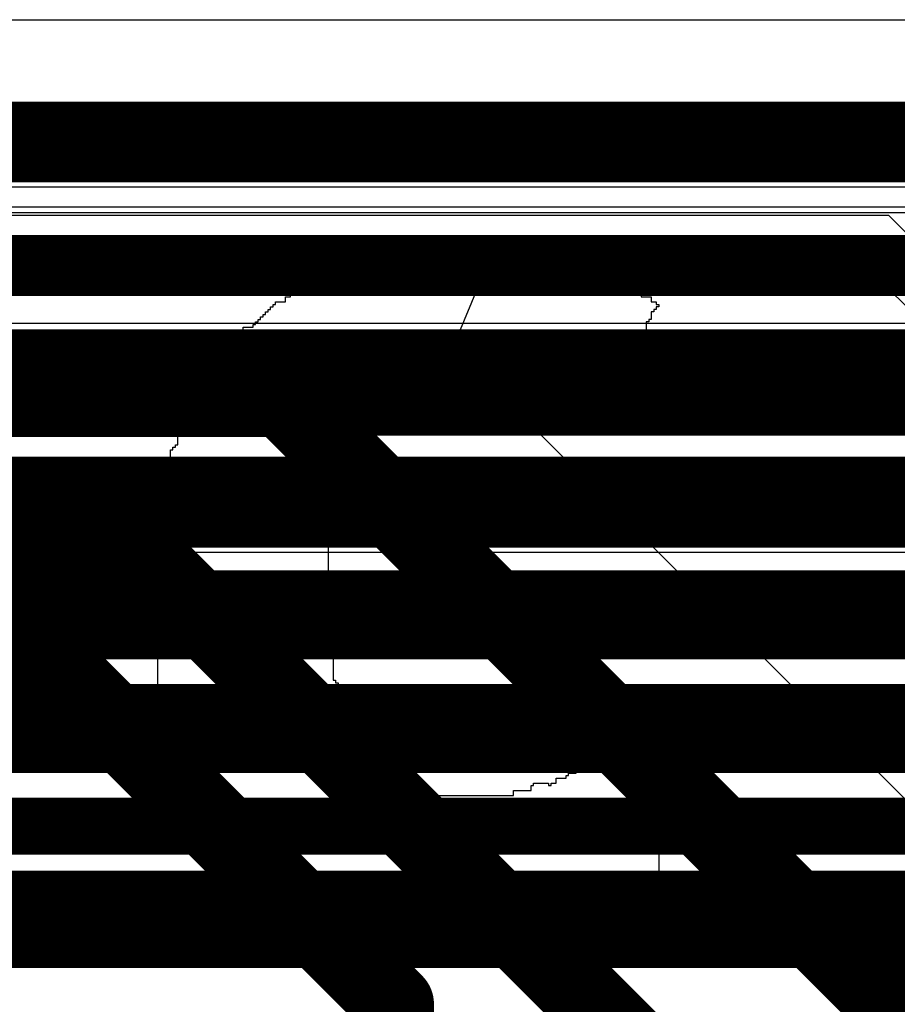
# Model space of a CAD drawing. Header units: millimetres. Extents: x -2 to 68, y -2 to 27.4.
# Tile 583 of 594: x 52.5 to 54, y 23.4 to 25.1. Entities that reach past the tile are written whole.
import ezdxf

# ---------------------------------------------------------------- set-up
doc = ezdxf.new("R2010")
doc.units = ezdxf.units.MM
for name, color, linetype in [('BottomLayer', 5, 'Continuous'), ('MidLayer1', 16, 'Continuous'), ('MidLayer2', 76, 'Continuous'), ('MidLayer3', 90, 'Continuous'), ('MidLayer4', 156, 'Continuous'), ('MidLayer5', 130, 'Continuous'), ('MidLayer6', 216, 'Continuous'), ('MidLayer7', 6, 'Continuous'), ('MidLayer8', 54, 'Continuous'), ('TopLayer', 1, 'Continuous'), ('TopOverlay', 2, 'Continuous')]:
    doc.layers.add(name, color=color, linetype=linetype)

msp = doc.modelspace()

# ---------------------------------------------------------------- linework, layer by layer
at = {"layer": 'BottomLayer'}
for p, q in [((43.1427, 25.0941), (62.4912, 25.0941)), ((59.8079, 24.6735), (43.6039, 24.6735))]:
    msp.add_line(p, q, dxfattribs=at)
at = {"layer": 'BottomLayer', "const_width": 0.1}
for points in [[(43.6039, 24.4186), (59.8079, 24.4186)], [(43.6868, 24.2186), (59.7251, 24.2186)], [(43.7696, 24.0186), (59.6422, 24.0186)], [(43.8525, 23.8186), (59.5594, 23.8186)], [(43.8635, 23.5468), (55.1871, 23.5468)]]:
    msp.add_lwpolyline(points, dxfattribs=at)
at = {"layer": 'MidLayer1'}
msp.add_line((37.3388, 25.0941), (60.5031, 25.0941), dxfattribs=at)
at = {"layer": 'MidLayer2'}
msp.add_line((43.4661, 24.1573), (55.6252, 24.1573), dxfattribs=at)
at = {"layer": 'MidLayer2', "const_width": 0.1}
for points in [[(41.8063, 24.858), (60.4893, 24.858)], [(42.5827, 24.658), (60.244, 24.658)], [(43.1171, 24.4122), (55.7308, 24.4122)]]:
    msp.add_lwpolyline(points, dxfattribs=at)
at = {"layer": 'MidLayer3'}
for p, q in [((53.2338, 24.5181), (53.2864, 24.6451)), ((53.2864, 24.6451), (53.9758, 24.6451)), ((53.9758, 24.6451), (54.5097, 24.1113)), ((55.2927, 22.4592), (53.2338, 24.5181))]:
    msp.add_line(p, q, dxfattribs=at)
for points, const_width in [([(37.95, 24.9), (54.0814, 24.9)], 0.1), ([(42.8784, 24.43), (52.9326, 24.43)], 0.14), ([(52.9326, 24.43), (55.098, 22.2646)], 0.14), ([(42.991, 24.19), (52.6493, 24.19)], 0.14), ([(52.6493, 24.19), (54.7256, 22.1138)], 0.14), ([(52.178, 23.95), (52.542, 23.95)], 0.14), ([(52.542, 23.95), (53.13, 23.362)], 0.14), ([(53.13, 22.6627), (53.13, 23.362)], 0.14)]:
    msp.add_lwpolyline(points, dxfattribs=dict(at, const_width=const_width))
at = {"layer": 'MidLayer3', "const_width": 0.07}
for points in [[(52.8976, 24.43, 1), (52.9676, 24.43, 1)], [(52.8976, 24.43, 1), (52.9676, 24.43, 1)], [(52.6143, 24.19, 1), (52.6843, 24.19, 1)], [(52.6143, 24.19, 1), (52.6843, 24.19, 1)], [(52.507, 23.95, 1), (52.577, 23.95, 1)], [(52.507, 23.95, 1), (52.577, 23.95, 1)], [(53.095, 23.362, 1), (53.165, 23.362, 1)], [(53.095, 23.362, 1), (53.165, 23.362, 1)]]:
    msp.add_lwpolyline(points, format="xyb", close=True, dxfattribs=at)
at = {"layer": 'MidLayer4'}
msp.add_line((37.3388, 25.0941), (60.5031, 25.0941), dxfattribs=at)
at = {"layer": 'MidLayer5'}
msp.add_line((44.7605, 24.0041), (55.241, 24.0041), dxfattribs=at)
at = {"layer": 'MidLayer5', "const_width": 0.1}
for points in [[(43.2982, 24.8651), (55.5891, 24.8651)], [(43.3811, 24.6651), (55.5062, 24.6651)], [(44.572, 24.459), (55.4295, 24.459)], [(44.6549, 24.259), (55.3466, 24.259)]]:
    msp.add_lwpolyline(points, dxfattribs=at)
at = {"layer": 'MidLayer6'}
for p, q in [((42.4063, 25.0941), (60.5031, 25.0941)), ((55.0948, 24.4698), (42.8556, 24.4698))]:
    msp.add_line(p, q, dxfattribs=at)
at = {"layer": 'MidLayer6', "const_width": 0.1}
for points in [[(42.75, 24.2149), (55.0948, 24.2149)], [(51.1695, 23.4995), (55.2785, 23.4995)]]:
    msp.add_lwpolyline(points, dxfattribs=at)
at = {"layer": 'MidLayer7'}
for p, q in [((41.85, 24.8), (54.1, 24.8)), ((42, 24.75), (54, 24.75)), ((54, 24.75), (57.25, 21.5))]:
    msp.add_line(p, q, dxfattribs=at)
at = {"layer": 'MidLayer8'}
for p, q in [((37.3388, 25.0941), (60.5031, 25.0941)), ((54.3546, 24.7643), (42.4679, 24.7643)), ((42.4679, 24.5603), (54.3546, 24.5603))]:
    msp.add_line(p, q, dxfattribs=at)
at = {"layer": 'TopLayer'}
for p, q in [((50.0396, 25.0941), (62.4912, 25.0941)), ((55.9218, 24.7541), (50.7277, 24.7541))]:
    msp.add_line(p, q, dxfattribs=at)
at = {"layer": 'TopLayer', "const_width": 0.1}
for points in [[(50.6221, 24.4992), (55.9218, 24.4992)], [(50.3185, 24.2751), (55.863, 24.2751)], [(50.2032, 24.0751), (55.7801, 24.0751)], [(50.1204, 23.8751), (55.6973, 23.8751)], [(50.0375, 23.6751), (55.6144, 23.6751)], [(49.9547, 23.4751), (55.5316, 23.4751)]]:
    msp.add_lwpolyline(points, dxfattribs=at)
at = {"layer": 'TopOverlay'}
for p, q in [((53.1724, 24.6856), (53.1724, 24.69)), ((53.1724, 24.69), (53.34, 24.69)), ((53.34, 24.69), (53.34, 24.6812)), ((53.1063, 24.6724), (53.1063, 24.6768)), ((53.1063, 24.6768), (53.1107, 24.6768)), ((53.1107, 24.6768), (53.1107, 24.6812)), ((53.1107, 24.6812), (53.168, 24.6812)), ((53.168, 24.6812), (53.168, 24.6856)), ((53.168, 24.6856), (53.1724, 24.6856)), ((53.34, 24.6812), (53.3885, 24.6812)), ((53.3885, 24.6812), (53.3885, 24.6768)), ((53.3885, 24.6768), (53.3929, 24.6768)), ((53.3929, 24.6768), (53.3929, 24.6724)), ((53.0357, 24.6548), (53.0357, 24.6592)), ((53.0357, 24.6592), (53.0754, 24.6592)), ((53.0754, 24.6592), (53.0754, 24.668)), ((53.0754, 24.668), (53.0842, 24.668)), ((53.0842, 24.668), (53.0842, 24.6724)), ((53.0842, 24.6724), (53.0886, 24.6724)), ((53.0886, 24.6724), (53.0886, 24.668)), ((53.0886, 24.668), (53.1019, 24.668)), ((53.1019, 24.668), (53.1019, 24.6724)), ((53.1019, 24.6724), (53.1063, 24.6724)), ((53.3929, 24.6724), (53.3973, 24.6724)), ((53.3973, 24.6724), (53.3973, 24.668)), ((53.3973, 24.668), (53.4326, 24.668)), ((53.4326, 24.668), (53.4326, 24.6724)), ((53.4326, 24.6724), (53.437, 24.6724)), ((53.437, 24.6724), (53.437, 24.668)), ((53.437, 24.668), (53.4458, 24.668)), ((53.4458, 24.668), (53.4458, 24.6592)), ((53.4458, 24.6592), (53.4767, 24.6592)), ((53.4767, 24.6592), (53.4767, 24.6503)), ((53.0093, 24.6371), (53.0093, 24.6415)), ((53.0093, 24.6415), (53.0137, 24.6415)), ((53.0137, 24.6415), (53.0137, 24.6503)), ((53.0137, 24.6503), (53.0313, 24.6503)), ((53.0313, 24.6503), (53.0313, 24.6548)), ((53.0313, 24.6548), (53.0357, 24.6548)), ((53.4767, 24.6503), (53.4943, 24.6503)), ((53.4943, 24.6503), (53.4943, 24.6459)), ((53.4943, 24.6459), (53.4988, 24.6459)), ((53.4988, 24.6459), (53.4988, 24.6415)), ((53.4988, 24.6415), (53.5032, 24.6415)), ((53.5032, 24.6415), (53.5032, 24.6371)), ((52.9696, 24.6195), (52.9696, 24.6239)), ((52.9696, 24.6239), (52.974, 24.6239)), ((52.974, 24.6239), (52.974, 24.6283)), ((52.974, 24.6283), (52.9916, 24.6283)), ((52.9916, 24.6283), (52.9916, 24.6371)), ((52.9916, 24.6371), (53.0093, 24.6371)), ((53.5032, 24.6371), (53.5208, 24.6371)), ((53.5208, 24.6371), (53.5208, 24.6283)), ((53.5208, 24.6283), (53.5384, 24.6283)), ((53.5384, 24.6283), (53.5384, 24.6239)), ((53.5384, 24.6239), (53.5428, 24.6239)), ((53.5428, 24.6239), (53.5428, 24.6195)), ((52.9387, 24.5974), (52.9387, 24.6062)), ((52.9387, 24.6062), (52.9475, 24.6062)), ((52.9475, 24.6062), (52.9475, 24.6151)), ((52.9475, 24.6151), (52.9652, 24.6151)), ((52.9652, 24.6151), (52.9652, 24.6195)), ((52.9652, 24.6195), (52.9696, 24.6195)), ((53.5428, 24.6195), (53.5473, 24.6195)), ((53.5473, 24.6195), (53.5473, 24.6151)), ((53.5473, 24.6151), (53.5605, 24.6151)), ((53.5605, 24.6151), (53.5605, 24.6107)), ((53.5605, 24.6107), (53.5649, 24.6107)), ((53.5649, 24.6107), (53.5649, 24.6062)), ((53.5649, 24.6062), (53.5825, 24.6062)), ((53.5825, 24.6062), (53.5825, 24.5974)), ((52.9123, 24.5842), (52.9123, 24.5886)), ((52.9123, 24.5886), (52.9167, 24.5886)), ((52.9167, 24.5886), (52.9167, 24.593)), ((52.9167, 24.593), (52.9211, 24.593)), ((52.9211, 24.593), (52.9211, 24.5974)), ((52.9211, 24.5974), (52.9387, 24.5974)), ((53.5825, 24.5974), (53.5914, 24.5974)), ((53.5914, 24.5974), (53.5914, 24.593)), ((53.5914, 24.593), (53.5958, 24.593)), ((53.5958, 24.5886), (53.5914, 24.5886)), ((53.5914, 24.5886), (53.5914, 24.5842)), ((53.5958, 24.593), (53.5958, 24.5886)), ((52.8946, 24.5666), (52.8946, 24.571)), ((52.8946, 24.571), (52.899, 24.571)), ((52.899, 24.571), (52.899, 24.5754)), ((52.899, 24.5754), (52.9034, 24.5754)), ((52.9034, 24.5754), (52.9034, 24.5798)), ((52.9034, 24.5798), (52.9078, 24.5798)), ((52.9078, 24.5798), (52.9078, 24.5842)), ((52.9078, 24.5842), (52.9123, 24.5842)), ((53.5869, 24.5798), (53.5825, 24.5798)), ((53.5825, 24.5798), (53.5825, 24.5666)), ((53.5914, 24.5842), (53.5869, 24.5842)), ((53.5869, 24.5842), (53.5869, 24.5798)), ((52.8638, 24.5445), (52.8638, 24.5533)), ((52.8638, 24.5533), (52.8814, 24.5533)), ((52.8814, 24.5533), (52.8814, 24.5577)), ((52.8814, 24.5577), (52.8858, 24.5577)), ((52.8858, 24.5577), (52.8858, 24.5622)), ((52.8858, 24.5622), (52.8902, 24.5622)), ((52.8902, 24.5622), (52.8902, 24.5666)), ((52.8902, 24.5666), (52.8946, 24.5666)), ((53.5781, 24.5622), (53.5737, 24.5622)), ((53.5737, 24.5622), (53.5737, 24.5357)), ((53.5825, 24.5666), (53.5781, 24.5666)), ((53.5781, 24.5666), (53.5781, 24.5622)), ((52.8549, 24.5269), (52.8549, 24.5401)), ((52.8549, 24.5401), (52.8593, 24.5401)), ((52.8593, 24.5401), (52.8593, 24.5445)), ((52.8593, 24.5445), (52.8638, 24.5445)), ((53.5737, 24.5357), (53.5693, 24.5357)), ((53.5693, 24.5357), (53.5693, 24.5313)), ((52.8417, 24.5136), (52.8417, 24.5181)), ((52.8417, 24.5181), (52.8461, 24.5181)), ((52.8461, 24.5181), (52.8461, 24.5225)), ((52.8461, 24.5225), (52.8505, 24.5225)), ((52.8505, 24.5225), (52.8505, 24.5269)), ((52.8505, 24.5269), (52.8549, 24.5269)), ((53.5649, 24.5269), (53.5605, 24.5269)), ((53.5605, 24.5269), (53.5605, 24.5136)), ((53.5693, 24.5313), (53.5649, 24.5313)), ((53.5649, 24.5313), (53.5649, 24.5269)), ((52.8241, 24.496), (52.8241, 24.5004)), ((52.8241, 24.5004), (52.8285, 24.5004)), ((52.8285, 24.5004), (52.8285, 24.5048)), ((52.8285, 24.5048), (52.8329, 24.5048)), ((52.8329, 24.5048), (52.8329, 24.5092)), ((52.8329, 24.5092), (52.8373, 24.5092)), ((52.8373, 24.5092), (52.8373, 24.5136)), ((52.8373, 24.5136), (52.8417, 24.5136)), ((53.5561, 24.5092), (53.5517, 24.5092)), ((53.5517, 24.5092), (53.5517, 24.4828)), ((53.5605, 24.5136), (53.5561, 24.5136)), ((53.5561, 24.5136), (53.5561, 24.5092)), ((52.8108, 24.4695), (52.8108, 24.4872)), ((52.8108, 24.4872), (52.8152, 24.4872)), ((52.8152, 24.4872), (52.8152, 24.4916)), ((52.8152, 24.4916), (52.8197, 24.4916)), ((52.8197, 24.4916), (52.8197, 24.496)), ((52.8197, 24.496), (52.8241, 24.496)), ((53.5517, 24.4828), (53.5473, 24.4828)), ((53.5473, 24.4828), (53.5473, 24.4784)), ((52.802, 24.4607), (52.802, 24.4695)), ((52.802, 24.4695), (52.8108, 24.4695)), ((53.5473, 24.4784), (53.5428, 24.4784)), ((53.5428, 24.4784), (53.5428, 24.4607)), ((52.7888, 24.4387), (52.7888, 24.4563)), ((52.7888, 24.4563), (52.7976, 24.4563)), ((52.7976, 24.4563), (52.7976, 24.4607)), ((52.7976, 24.4607), (52.802, 24.4607)), ((53.1812, 24.4475), (53.1636, 24.4475)), ((53.1636, 24.4475), (53.1636, 24.4431)), ((53.1901, 24.4563), (53.1812, 24.4563)), ((53.1812, 24.4563), (53.1812, 24.4475)), ((53.1945, 24.4607), (53.1901, 24.4607)), ((53.1901, 24.4607), (53.1901, 24.4563)), ((53.1945, 24.4563), (53.1945, 24.4607)), ((53.318, 24.4563), (53.1945, 24.4563)), ((53.318, 24.4519), (53.318, 24.4563)), ((53.3224, 24.4519), (53.318, 24.4519)), ((53.3224, 24.4475), (53.3224, 24.4519)), ((53.3488, 24.4475), (53.3224, 24.4475)), ((53.3488, 24.4431), (53.3488, 24.4475)), ((53.5384, 24.4563), (53.5296, 24.4563)), ((53.5296, 24.4563), (53.5296, 24.4255)), ((53.5428, 24.4607), (53.5384, 24.4607)), ((53.5384, 24.4607), (53.5384, 24.4563)), ((52.78, 24.4166), (52.78, 24.4343)), ((52.78, 24.4343), (52.7844, 24.4343)), ((52.7844, 24.4343), (52.7844, 24.4387)), ((52.7844, 24.4387), (52.7888, 24.4387)), ((53.1327, 24.4343), (53.1283, 24.4343)), ((53.1283, 24.4343), (53.1283, 24.4299)), ((53.146, 24.4387), (53.1327, 24.4387)), ((53.1327, 24.4387), (53.1327, 24.4343)), ((53.146, 24.4343), (53.146, 24.4387)), ((53.1548, 24.4343), (53.146, 24.4343)), ((53.1592, 24.4387), (53.1548, 24.4387)), ((53.1548, 24.4387), (53.1548, 24.4343)), ((53.1636, 24.4431), (53.1592, 24.4431)), ((53.1592, 24.4431), (53.1592, 24.4387)), ((53.3532, 24.4431), (53.3488, 24.4431)), ((53.3532, 24.4387), (53.3532, 24.4431)), ((53.3576, 24.4387), (53.3532, 24.4387)), ((53.3576, 24.4343), (53.3576, 24.4387)), ((53.362, 24.4343), (53.3576, 24.4343)), ((53.3797, 24.4387), (53.362, 24.4387)), ((53.362, 24.4387), (53.362, 24.4343)), ((53.3797, 24.4343), (53.3797, 24.4387)), ((53.3841, 24.4343), (53.3797, 24.4343)), ((53.3841, 24.4255), (53.3841, 24.4343)), ((52.7711, 24.4122), (52.7711, 24.4166)), ((52.7711, 24.4166), (52.78, 24.4166)), ((53.1151, 24.4166), (53.1107, 24.4166)), ((53.1107, 24.4166), (53.1107, 24.4122)), ((53.1195, 24.421), (53.1151, 24.421)), ((53.1151, 24.421), (53.1151, 24.4166)), ((53.1239, 24.4255), (53.1195, 24.4255)), ((53.1195, 24.4255), (53.1195, 24.421)), ((53.1283, 24.4299), (53.1239, 24.4299)), ((53.1239, 24.4299), (53.1239, 24.4255)), ((53.4017, 24.4255), (53.3841, 24.4255)), ((53.4017, 24.421), (53.4017, 24.4255)), ((53.4061, 24.421), (53.4017, 24.421)), ((53.4061, 24.4166), (53.4061, 24.421)), ((53.4238, 24.4166), (53.4061, 24.4166)), ((53.4238, 24.4078), (53.4238, 24.4166)), ((53.5296, 24.4255), (53.5208, 24.4255)), ((53.5208, 24.4255), (53.5208, 24.4078)), ((52.7667, 24.3946), (52.7667, 24.4122)), ((52.7667, 24.4122), (52.7711, 24.4122)), ((53.0975, 24.399), (53.0931, 24.399)), ((53.0931, 24.399), (53.0931, 24.3946)), ((53.1019, 24.4034), (53.0975, 24.4034)), ((53.0975, 24.4034), (53.0975, 24.399)), ((53.1063, 24.4078), (53.1019, 24.4078)), ((53.1019, 24.4078), (53.1019, 24.4034)), ((53.1107, 24.4122), (53.1063, 24.4122)), ((53.1063, 24.4122), (53.1063, 24.4078)), ((53.4282, 24.4078), (53.4238, 24.4078)), ((53.4282, 24.4034), (53.4282, 24.4078)), ((53.4326, 24.4034), (53.4282, 24.4034)), ((53.4326, 24.399), (53.4326, 24.4034)), ((53.437, 24.399), (53.4326, 24.399)), ((53.437, 24.3946), (53.437, 24.399)), ((53.512, 24.399), (53.5076, 24.399)), ((53.5076, 24.399), (53.5076, 24.3858)), ((53.5164, 24.4034), (53.512, 24.4034)), ((53.512, 24.4034), (53.512, 24.399)), ((53.5208, 24.4078), (53.5164, 24.4078)), ((53.5164, 24.4078), (53.5164, 24.4034)), ((52.7579, 24.3637), (52.7579, 24.3946)), ((52.7579, 24.3946), (52.7667, 24.3946)), ((53.0798, 24.3814), (53.0754, 24.3814)), ((53.0754, 24.3814), (53.0754, 24.3769)), ((53.0842, 24.3858), (53.0798, 24.3858)), ((53.0798, 24.3858), (53.0798, 24.3814)), ((53.0886, 24.3902), (53.0842, 24.3902)), ((53.0842, 24.3902), (53.0842, 24.3858)), ((53.0931, 24.3946), (53.0886, 24.3946)), ((53.0886, 24.3946), (53.0886, 24.3902)), ((53.4547, 24.3946), (53.437, 24.3946)), ((53.4547, 24.3902), (53.4547, 24.3946)), ((53.4591, 24.3902), (53.4547, 24.3902)), ((53.4591, 24.3858), (53.4591, 24.3902)), ((53.4635, 24.3858), (53.4591, 24.3858)), ((53.4635, 24.3814), (53.4635, 24.3858)), ((53.4679, 24.3814), (53.4635, 24.3814)), ((53.4679, 24.3725), (53.4679, 24.3814)), ((53.5076, 24.3858), (53.512, 24.3858)), ((53.512, 24.3814), (53.5076, 24.3814)), ((53.5076, 24.3814), (53.5076, 24.3725)), ((53.512, 24.3858), (53.512, 24.3814)), ((52.7491, 24.3461), (52.7491, 24.3637)), ((52.7491, 24.3637), (52.7579, 24.3637)), ((53.071, 24.3725), (53.0666, 24.3725)), ((53.0666, 24.3725), (53.0666, 24.3549)), ((53.0754, 24.3769), (53.071, 24.3769)), ((53.071, 24.3769), (53.071, 24.3725)), ((53.4855, 24.3725), (53.4679, 24.3725)), ((53.4855, 24.3681), (53.4855, 24.3725)), ((53.4899, 24.3681), (53.4855, 24.3681)), ((53.4899, 24.3637), (53.4899, 24.3681)), ((53.4988, 24.3637), (53.4899, 24.3637)), ((53.5076, 24.3725), (53.4988, 24.3725)), ((53.4988, 24.3725), (53.4988, 24.3637)), ((52.7447, 24.3417), (52.7447, 24.3461)), ((52.7447, 24.3461), (52.7491, 24.3461)), ((53.0622, 24.3505), (53.0534, 24.3505)), ((53.0534, 24.3505), (53.0534, 24.3328)), ((53.0666, 24.3549), (53.0622, 24.3549)), ((53.0622, 24.3549), (53.0622, 24.3505)), ((52.7359, 24.302), (52.7359, 24.3373)), ((52.7359, 24.3373), (52.7403, 24.3373)), ((52.7403, 24.3373), (52.7403, 24.3417)), ((52.7403, 24.3417), (52.7447, 24.3417)), ((53.049, 24.3284), (53.0445, 24.3284)), ((53.0445, 24.3284), (53.0445, 24.302)), ((53.0534, 24.3328), (53.049, 24.3328)), ((53.049, 24.3328), (53.049, 24.3284)), ((52.727, 24.2579), (52.727, 24.2976)), ((52.727, 24.2976), (52.7315, 24.2976)), ((52.7315, 24.2976), (52.7315, 24.302)), ((52.7315, 24.302), (52.7359, 24.302)), ((53.0357, 24.2932), (53.0313, 24.2932)), ((53.0313, 24.2932), (53.0313, 24.2799)), ((53.0401, 24.2976), (53.0357, 24.2976)), ((53.0357, 24.2976), (53.0357, 24.2932)), ((53.0445, 24.302), (53.0401, 24.302)), ((53.0401, 24.302), (53.0401, 24.2976)), ((53.0313, 24.2799), (53.0357, 24.2799)), ((53.0357, 24.2755), (53.0313, 24.2755)), ((53.0313, 24.2755), (53.0313, 24.2667)), ((53.0357, 24.2799), (53.0357, 24.2755)), ((52.7182, 24.2535), (52.7182, 24.2579)), ((52.7182, 24.2579), (52.727, 24.2579)), ((53.0313, 24.2667), (53.0225, 24.2667)), ((53.0225, 24.2667), (53.0225, 24.2182)), ((52.7138, 24.1829), (52.7138, 24.2535)), ((52.7138, 24.2535), (52.7182, 24.2535)), ((53.0181, 24.2138), (53.0137, 24.2138)), ((53.0137, 24.2138), (53.0137, 23.9933)), ((53.0225, 24.2182), (53.0181, 24.2182)), ((53.0181, 24.2182), (53.0181, 24.2138)), ((52.7094, 24.1697), (52.7094, 24.1741)), ((52.7094, 24.1741), (52.7138, 24.1741)), ((52.7182, 24.1829), (52.7138, 24.1829)), ((52.7138, 24.1741), (52.7138, 24.1785)), ((52.7138, 24.1785), (52.7182, 24.1785)), ((52.7182, 24.1785), (52.7182, 24.1829)), ((52.705, 24.0065), (52.705, 24.1697)), ((52.705, 24.1697), (52.7094, 24.1697)), ((52.7094, 24.0065), (52.705, 24.0065)), ((52.7094, 24.0021), (52.7094, 24.0065)), ((52.7138, 24.0021), (52.7094, 24.0021)), ((52.7138, 23.9227), (52.7138, 24.0021)), ((53.0137, 23.9933), (53.0181, 23.9933)), ((53.0181, 23.9933), (53.0181, 23.9889)), ((53.0181, 23.9889), (53.0225, 23.9889)), ((53.0225, 23.9889), (53.0225, 23.9316)), ((53.0225, 23.9316), (53.0269, 23.9316)), ((53.0269, 23.9316), (53.0269, 23.9272)), ((52.7182, 23.9227), (52.7138, 23.9227)), ((52.7182, 23.9183), (52.7182, 23.9227)), ((52.7226, 23.9183), (52.7182, 23.9183)), ((52.7226, 23.9139), (52.7226, 23.9183)), ((52.727, 23.9139), (52.7226, 23.9139)), ((52.727, 23.8654), (52.727, 23.9139)), ((53.0269, 23.9272), (53.0313, 23.9272)), ((53.0313, 23.9272), (53.0313, 23.9227)), ((53.0313, 23.9227), (53.0357, 23.9227)), ((53.0357, 23.9183), (53.0313, 23.9183)), ((53.0313, 23.9183), (53.0313, 23.8919)), ((53.0357, 23.9227), (53.0357, 23.9183)), ((53.0313, 23.8919), (53.0357, 23.8919)), ((53.0357, 23.8919), (53.0357, 23.8875)), ((53.0357, 23.8875), (53.0401, 23.8875)), ((53.0401, 23.8875), (53.0401, 23.8831)), ((53.0401, 23.8831), (53.0445, 23.8831)), ((53.0445, 23.8831), (53.0445, 23.8566)), ((52.7359, 23.8654), (52.727, 23.8654)), ((52.7359, 23.8345), (52.7359, 23.8654)), ((53.0445, 23.8566), (53.049, 23.8566)), ((53.049, 23.8566), (53.049, 23.8522)), ((53.049, 23.8522), (53.0534, 23.8522)), ((53.0534, 23.8522), (53.0534, 23.8345)), ((52.7447, 23.8345), (52.7359, 23.8345)), ((52.7447, 23.8301), (52.7447, 23.8345)), ((52.7491, 23.8301), (52.7447, 23.8301)), ((52.7491, 23.8169), (52.7491, 23.8301)), ((53.0534, 23.8345), (53.0622, 23.8345)), ((53.0622, 23.8345), (53.0622, 23.8301)), ((53.0622, 23.8301), (53.0666, 23.8301)), ((53.0666, 23.8301), (53.0666, 23.8125)), ((52.7447, 23.8081), (52.7447, 23.8169)), ((52.7447, 23.8169), (52.7491, 23.8169)), ((52.7491, 23.8081), (52.7447, 23.8081)), ((52.7491, 23.8037), (52.7491, 23.8081)), ((53.0666, 23.8125), (53.071, 23.8125)), ((53.071, 23.8125), (53.071, 23.8081)), ((53.071, 23.8081), (53.0754, 23.8081)), ((53.0754, 23.8081), (53.0754, 23.8037)), ((53.5076, 23.8037), (53.5076, 23.8081)), ((53.5076, 23.8081), (53.512, 23.8081)), ((53.512, 23.8081), (53.512, 23.8125)), ((53.512, 23.8125), (53.5164, 23.8125)), ((53.5164, 23.8125), (53.5164, 23.8169)), ((53.5164, 23.8169), (53.5208, 23.8169)), ((53.5208, 23.8169), (53.5208, 23.8213)), ((53.5208, 23.8213), (53.5296, 23.8213)), ((53.5296, 23.8213), (53.5296, 23.8169)), ((53.5296, 23.8169), (53.534, 23.8169)), ((53.534, 23.8169), (53.534, 23.8125)), ((53.534, 23.8125), (53.5384, 23.8125)), ((53.5384, 23.8125), (53.5384, 23.8081)), ((53.5384, 23.8081), (53.5428, 23.8081)), ((53.5428, 23.8081), (53.5428, 23.7949)), ((52.7535, 23.8037), (52.7491, 23.8037)), ((52.7535, 23.7993), (52.7535, 23.8037)), ((52.7579, 23.7993), (52.7535, 23.7993)), ((52.7579, 23.7728), (52.7579, 23.7993)), ((53.0754, 23.8037), (53.0798, 23.8037)), ((53.0798, 23.8037), (53.0798, 23.7993)), ((53.0798, 23.7993), (53.0842, 23.7993)), ((53.0842, 23.7993), (53.0842, 23.7949)), ((53.0842, 23.7949), (53.0886, 23.7949)), ((53.0886, 23.7949), (53.0886, 23.7905)), ((53.0886, 23.7905), (53.0931, 23.7905)), ((53.0931, 23.7905), (53.0931, 23.786)), ((53.4811, 23.786), (53.4811, 23.7905)), ((53.4811, 23.7905), (53.4855, 23.7905)), ((53.4855, 23.7905), (53.4855, 23.7949)), ((53.4855, 23.7949), (53.4899, 23.7949)), ((53.4899, 23.7949), (53.4899, 23.7993)), ((53.4899, 23.7993), (53.4943, 23.7993)), ((53.4943, 23.7993), (53.4943, 23.8037)), ((53.4943, 23.8037), (53.5076, 23.8037)), ((53.5428, 23.7949), (53.5384, 23.7949)), ((53.5384, 23.7949), (53.5384, 23.786)), ((52.7623, 23.7728), (52.7579, 23.7728)), ((52.7623, 23.7684), (52.7623, 23.7728)), ((53.0931, 23.786), (53.0975, 23.786)), ((53.0975, 23.786), (53.0975, 23.7816)), ((53.0975, 23.7816), (53.1019, 23.7816)), ((53.1019, 23.7816), (53.1019, 23.7772)), ((53.1019, 23.7772), (53.1063, 23.7772)), ((53.1063, 23.7772), (53.1063, 23.7728)), ((53.1063, 23.7728), (53.1107, 23.7728)), ((53.1107, 23.7728), (53.1107, 23.7684)), ((53.4502, 23.7684), (53.4502, 23.7728)), ((53.4502, 23.7728), (53.4547, 23.7728)), ((53.4547, 23.7728), (53.4547, 23.7772)), ((53.4547, 23.7772), (53.4591, 23.7772)), ((53.4591, 23.7772), (53.4591, 23.7816)), ((53.4591, 23.7816), (53.4767, 23.7816)), ((53.4767, 23.7816), (53.4767, 23.786)), ((53.4767, 23.786), (53.4811, 23.786)), ((53.5384, 23.786), (53.5428, 23.786)), ((53.5428, 23.786), (53.5428, 23.7816)), ((53.5428, 23.7816), (53.5473, 23.7816)), ((53.5473, 23.7816), (53.5473, 23.7772)), ((53.5473, 23.7772), (53.5517, 23.7772)), ((53.5517, 23.7772), (53.5517, 23.7419)), ((52.7667, 23.7684), (52.7623, 23.7684)), ((52.7667, 23.7508), (52.7667, 23.7684)), ((53.1107, 23.7684), (53.1151, 23.7684)), ((53.1151, 23.7684), (53.1151, 23.764)), ((53.1151, 23.764), (53.1195, 23.764)), ((53.1195, 23.764), (53.1195, 23.7596)), ((53.1195, 23.7596), (53.1372, 23.7596)), ((53.1372, 23.7596), (53.1372, 23.7552)), ((53.1372, 23.7552), (53.1416, 23.7552)), ((53.1416, 23.7552), (53.1416, 23.7508)), ((53.415, 23.7508), (53.415, 23.7596)), ((53.415, 23.7596), (53.4326, 23.7596)), ((53.4326, 23.7596), (53.4326, 23.764)), ((53.4326, 23.764), (53.437, 23.764)), ((53.437, 23.764), (53.437, 23.7684)), ((53.437, 23.7684), (53.4502, 23.7684)), ((52.7756, 23.7508), (52.7667, 23.7508)), ((52.7756, 23.7464), (52.7756, 23.7508)), ((52.78, 23.7464), (52.7756, 23.7464)), ((52.78, 23.7287), (52.78, 23.7464)), ((53.1416, 23.7508), (53.1548, 23.7508)), ((53.1548, 23.7508), (53.1548, 23.7464)), ((53.1548, 23.7464), (53.1592, 23.7464)), ((53.1592, 23.7464), (53.1592, 23.7419)), ((53.1592, 23.7419), (53.1636, 23.7419)), ((53.1636, 23.7419), (53.1636, 23.7375)), ((53.1636, 23.7375), (53.1812, 23.7375)), ((53.1812, 23.7375), (53.1812, 23.7287)), ((53.34, 23.7287), (53.34, 23.7375)), ((53.34, 23.7375), (53.3709, 23.7375)), ((53.3709, 23.7375), (53.3709, 23.7464)), ((53.3709, 23.7464), (53.3753, 23.7464)), ((53.3753, 23.7464), (53.3753, 23.7508)), ((53.3753, 23.7508), (53.4017, 23.7508)), ((53.4017, 23.7508), (53.4017, 23.7464)), ((53.4017, 23.7464), (53.4061, 23.7464)), ((53.4061, 23.7464), (53.4061, 23.7508)), ((53.4061, 23.7508), (53.415, 23.7508)), ((53.5517, 23.7419), (53.5561, 23.7419)), ((53.5561, 23.7419), (53.5561, 23.7375)), ((53.5561, 23.7375), (53.5605, 23.7375)), ((53.5605, 23.7375), (53.5605, 23.7331)), ((52.7888, 23.7287), (52.78, 23.7287)), ((52.7888, 23.7111), (52.7888, 23.7287)), ((53.1812, 23.7287), (53.34, 23.7287)), ((53.5605, 23.7331), (53.5649, 23.7331)), ((53.5649, 23.7243), (53.5605, 23.7243)), ((53.5605, 23.7243), (53.5605, 23.7111)), ((53.5649, 23.7331), (53.5649, 23.7243)), ((52.7932, 23.7111), (52.7888, 23.7111)), ((52.7932, 23.7067), (52.7932, 23.7111)), ((52.7976, 23.7067), (52.7932, 23.7067)), ((52.7976, 23.7023), (52.7976, 23.7067)), ((53.5605, 23.7111), (53.5649, 23.7111)), ((53.5649, 23.7111), (53.5649, 23.7067)), ((53.5649, 23.7067), (53.5693, 23.7067)), ((53.5693, 23.7067), (53.5693, 23.7023)), ((52.802, 23.7023), (52.7976, 23.7023)), ((52.802, 23.6846), (52.802, 23.7023)), ((53.5693, 23.7023), (53.5737, 23.7023)), ((53.5737, 23.7023), (53.5737, 23.667)), ((52.8108, 23.6846), (52.802, 23.6846)), ((52.8108, 23.6758), (52.8108, 23.6846)), ((52.8197, 23.6758), (52.8108, 23.6758)), ((52.8197, 23.667), (52.8197, 23.6758)), ((52.8241, 23.667), (52.8197, 23.667)), ((52.8241, 23.6626), (52.8241, 23.667)), ((52.8329, 23.6626), (52.8241, 23.6626)), ((52.8329, 23.6449), (52.8329, 23.6626)), ((53.5737, 23.667), (53.5781, 23.667)), ((53.5781, 23.667), (53.5781, 23.6626)), ((53.5781, 23.6626), (53.5825, 23.6626)), ((53.5825, 23.6626), (53.5825, 23.6361)), ((52.8373, 23.6449), (52.8329, 23.6449)), ((52.8373, 23.6405), (52.8373, 23.6449)), ((52.8417, 23.6405), (52.8373, 23.6405)), ((52.8417, 23.6361), (52.8417, 23.6405)), ((52.8461, 23.6361), (52.8417, 23.6361)), ((52.8461, 23.6317), (52.8461, 23.6361)), ((53.5825, 23.6361), (53.5869, 23.6361)), ((53.5869, 23.6361), (53.5869, 23.6317)), ((52.8505, 23.6317), (52.8461, 23.6317)), ((52.8505, 23.6273), (52.8505, 23.6317)), ((52.8549, 23.6273), (52.8505, 23.6273)), ((52.8549, 23.6229), (52.8549, 23.6273)), ((52.8593, 23.6229), (52.8549, 23.6229)), ((52.8593, 23.6185), (52.8593, 23.6229)), ((52.8638, 23.6185), (52.8593, 23.6185)), ((52.8638, 23.6141), (52.8638, 23.6185)), ((53.5869, 23.6317), (53.5914, 23.6317)), ((53.5914, 23.6317), (53.5914, 23.6273)), ((53.5914, 23.6273), (53.5958, 23.6273)), ((53.5958, 23.6273), (53.5958, 23.592)), ((52.8682, 23.6141), (52.8638, 23.6141)), ((52.8682, 23.6097), (52.8682, 23.6141)), ((52.8726, 23.6097), (52.8682, 23.6097)), ((52.8726, 23.6052), (52.8726, 23.6097)), ((52.877, 23.6052), (52.8726, 23.6052)), ((52.877, 23.6008), (52.877, 23.6052)), ((52.8946, 23.6008), (52.877, 23.6008)), ((52.8946, 23.592), (52.8946, 23.6008)), ((52.9034, 23.592), (52.8946, 23.592)), ((52.9034, 23.5876), (52.9034, 23.592)), ((52.9078, 23.5876), (52.9034, 23.5876)), ((52.9078, 23.5788), (52.9078, 23.5876)), ((53.5737, 23.5832), (53.5693, 23.5832)), ((53.5693, 23.5832), (53.5693, 23.5788)), ((53.5781, 23.5876), (53.5737, 23.5876)), ((53.5737, 23.5876), (53.5737, 23.5832)), ((53.5958, 23.592), (53.5781, 23.592)), ((53.5781, 23.592), (53.5781, 23.5876)), ((52.9167, 23.5788), (52.9078, 23.5788)), ((52.9167, 23.57), (52.9167, 23.5788)), ((52.9343, 23.57), (52.9167, 23.57)), ((52.9343, 23.5656), (52.9343, 23.57)), ((52.9387, 23.5656), (52.9343, 23.5656)), ((52.9387, 23.5611), (52.9387, 23.5656)), ((53.534, 23.5656), (53.5296, 23.5656)), ((53.5296, 23.5656), (53.5296, 23.5611)), ((53.5517, 23.57), (53.534, 23.57)), ((53.534, 23.57), (53.534, 23.5656)), ((53.5693, 23.5788), (53.5517, 23.5788)), ((53.5517, 23.5788), (53.5517, 23.57)), ((52.9431, 23.5611), (52.9387, 23.5611)), ((52.9431, 23.5567), (52.9431, 23.5611)), ((52.9564, 23.5567), (52.9431, 23.5567)), ((52.9564, 23.5523), (52.9564, 23.5567)), ((52.9608, 23.5523), (52.9564, 23.5523)), ((52.9608, 23.5479), (52.9608, 23.5523)), ((52.9784, 23.5479), (52.9608, 23.5479)), ((52.9784, 23.5435), (52.9784, 23.5479)), ((53.5076, 23.5479), (53.4811, 23.5479)), ((53.4811, 23.5479), (53.4811, 23.5435)), ((53.512, 23.5523), (53.5076, 23.5523)), ((53.5076, 23.5523), (53.5076, 23.5479)), ((53.5252, 23.5567), (53.512, 23.5567)), ((53.512, 23.5567), (53.512, 23.5523)), ((53.5296, 23.5611), (53.5252, 23.5611)), ((53.5252, 23.5611), (53.5252, 23.5567)), ((52.9828, 23.5435), (52.9784, 23.5435)), ((52.9828, 23.5391), (52.9828, 23.5435)), ((52.996, 23.5391), (52.9828, 23.5391)), ((52.996, 23.5347), (52.996, 23.5391)), ((53.0005, 23.5347), (52.996, 23.5347)), ((53.0005, 23.5303), (53.0005, 23.5347)), ((53.0049, 23.5303), (53.0005, 23.5303)), ((53.0049, 23.5259), (53.0049, 23.5303)), ((53.4591, 23.5347), (53.4547, 23.5347)), ((53.4547, 23.5347), (53.4547, 23.5259)), ((53.4767, 23.5391), (53.4591, 23.5391)), ((53.4591, 23.5391), (53.4591, 23.5347)), ((53.4811, 23.5435), (53.4767, 23.5435)), ((53.4767, 23.5435), (53.4767, 23.5391)), ((53.0313, 23.5259), (53.0049, 23.5259)), ((53.0313, 23.5215), (53.0313, 23.5259)), ((53.0357, 23.5215), (53.0313, 23.5215)), ((53.0357, 23.517), (53.0357, 23.5215)), ((53.071, 23.517), (53.0357, 23.517)), ((53.071, 23.5126), (53.071, 23.517)), ((53.0754, 23.5126), (53.071, 23.5126)), ((53.0754, 23.5082), (53.0754, 23.5126)), ((53.3753, 23.5126), (53.3709, 23.5126)), ((53.3709, 23.5126), (53.3709, 23.5082)), ((53.415, 23.517), (53.3753, 23.517)), ((53.3753, 23.517), (53.3753, 23.5126)), ((53.4547, 23.5259), (53.415, 23.5259)), ((53.415, 23.5259), (53.415, 23.517)), ((53.0798, 23.5082), (53.0754, 23.5082)), ((53.0798, 23.5038), (53.0798, 23.5082)), ((53.1283, 23.5038), (53.0798, 23.5038)), ((53.1327, 23.5082), (53.1283, 23.5082)), ((53.1283, 23.5082), (53.1283, 23.5038)), ((53.1327, 23.5038), (53.1327, 23.5082)), ((53.1372, 23.5038), (53.1327, 23.5038)), ((53.1372, 23.4994), (53.1372, 23.5038)), ((53.1416, 23.4994), (53.1372, 23.4994)), ((53.1416, 23.495), (53.1416, 23.4994)), ((53.3047, 23.495), (53.1416, 23.495)), ((53.3091, 23.4994), (53.3047, 23.4994)), ((53.3047, 23.4994), (53.3047, 23.495)), ((53.3665, 23.5038), (53.3091, 23.5038)), ((53.3091, 23.5038), (53.3091, 23.4994)), ((53.3709, 23.5082), (53.3665, 23.5082)), ((53.3665, 23.5082), (53.3665, 23.5038))]:
    msp.add_line(p, q, dxfattribs=at)

doc.saveas('drawing.dxf')
